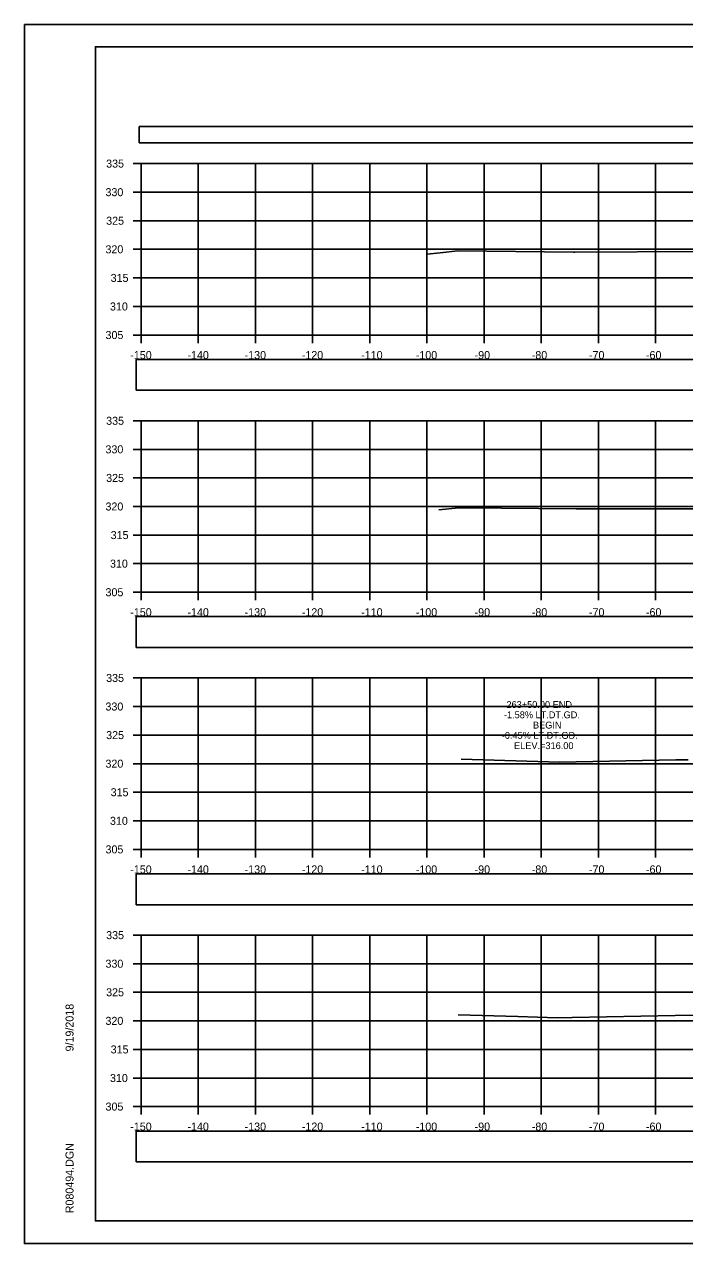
# Model space of a CAD drawing. Extents: x 1376273 to 1384221, y 378927 to 384592.
# Drawn here: x 1380387.4 to 1380502.9, y 382671.9 to 382885.2 of the extents above; entities that cross this region are included whole.
import ezdxf

# ---------------------------------------------------------------- set-up
doc = ezdxf.new("R2010")
doc.units = 0
for name, color, linetype in [('R_Axis', 7, 'Continuous'), ('R_Axis Annot', 7, 'Continuous'), ('R_Border', 7, 'Continuous'), ('R_Exist Surface', 7, 'Continuous'), ('R_Grid', 7, 'Continuous'), ('R_No Plot', 7, 'Continuous'), ('R_Xsect Elev', 7, 'Continuous')]:
    doc.layers.add(name, color=color, linetype=linetype)

msp = doc.modelspace()

# ---------------------------------------------------------------- linework, layer by layer
at = {"layer": 'R_Axis'}
for p, q in [((1380406.44, 382860.87), (1380407.84, 382860.87)), ((1380407.84, 382830.87), (1380407.84, 382860.87)), ((1380406.44, 382855.87), (1380407.84, 382855.87)), ((1380406.44, 382850.87), (1380407.84, 382850.87)), ((1380406.44, 382845.87), (1380407.84, 382845.87)), ((1380406.44, 382840.87), (1380407.84, 382840.87)), ((1380406.44, 382835.87), (1380407.84, 382835.87)), ((1380406.44, 382830.87), (1380407.84, 382830.87)), ((1380407.84, 382830.87), (1380707.84, 382830.87)), ((1380407.84, 382829.47), (1380407.84, 382830.87)), ((1380417.84, 382829.47), (1380417.84, 382830.87)), ((1380427.84, 382829.47), (1380427.84, 382830.87)), ((1380437.84, 382829.47), (1380437.84, 382830.87)), ((1380447.84, 382829.47), (1380447.84, 382830.87)), ((1380457.84, 382829.47), (1380457.84, 382830.87)), ((1380467.84, 382829.47), (1380467.84, 382830.87)), ((1380477.84, 382829.47), (1380477.84, 382830.87)), ((1380487.84, 382829.47), (1380487.84, 382830.87)), ((1380497.84, 382829.47), (1380497.84, 382830.87)), ((1380406.44, 382815.87), (1380407.84, 382815.87)), ((1380407.84, 382785.87), (1380407.84, 382815.87)), ((1380406.44, 382810.87), (1380407.84, 382810.87)), ((1380406.44, 382805.87), (1380407.84, 382805.87)), ((1380406.44, 382800.87), (1380407.84, 382800.87)), ((1380406.44, 382795.87), (1380407.84, 382795.87)), ((1380406.44, 382790.87), (1380407.84, 382790.87)), ((1380406.44, 382785.87), (1380407.84, 382785.87)), ((1380407.84, 382785.87), (1380707.84, 382785.87)), ((1380407.84, 382784.47), (1380407.84, 382785.87)), ((1380417.84, 382784.47), (1380417.84, 382785.87)), ((1380427.84, 382784.47), (1380427.84, 382785.87)), ((1380437.84, 382784.47), (1380437.84, 382785.87)), ((1380447.84, 382784.47), (1380447.84, 382785.87)), ((1380457.84, 382784.47), (1380457.84, 382785.87)), ((1380467.84, 382784.47), (1380467.84, 382785.87)), ((1380477.84, 382784.47), (1380477.84, 382785.87)), ((1380487.84, 382784.47), (1380487.84, 382785.87)), ((1380497.84, 382784.47), (1380497.84, 382785.87)), ((1380406.44, 382770.87), (1380407.84, 382770.87)), ((1380407.84, 382740.87), (1380407.84, 382770.87)), ((1380406.44, 382765.87), (1380407.84, 382765.87)), ((1380406.44, 382760.87), (1380407.84, 382760.87)), ((1380406.44, 382755.87), (1380407.84, 382755.87)), ((1380406.44, 382750.87), (1380407.84, 382750.87)), ((1380406.44, 382745.87), (1380407.84, 382745.87)), ((1380406.44, 382740.87), (1380407.84, 382740.87)), ((1380407.84, 382740.87), (1380707.84, 382740.87)), ((1380407.84, 382739.47), (1380407.84, 382740.87)), ((1380417.84, 382739.47), (1380417.84, 382740.87)), ((1380427.84, 382739.47), (1380427.84, 382740.87)), ((1380437.84, 382739.47), (1380437.84, 382740.87)), ((1380447.84, 382739.47), (1380447.84, 382740.87)), ((1380457.84, 382739.47), (1380457.84, 382740.87)), ((1380467.84, 382739.47), (1380467.84, 382740.87)), ((1380477.84, 382739.47), (1380477.84, 382740.87)), ((1380487.84, 382739.47), (1380487.84, 382740.87)), ((1380497.84, 382739.47), (1380497.84, 382740.87)), ((1380406.44, 382725.87), (1380407.84, 382725.87)), ((1380407.84, 382695.87), (1380407.84, 382725.87)), ((1380406.44, 382720.87), (1380407.84, 382720.87)), ((1380406.44, 382715.87), (1380407.84, 382715.87)), ((1380406.44, 382710.87), (1380407.84, 382710.87)), ((1380406.44, 382705.87), (1380407.84, 382705.87)), ((1380406.44, 382700.87), (1380407.84, 382700.87)), ((1380406.44, 382695.87), (1380407.84, 382695.87)), ((1380407.84, 382695.87), (1380707.84, 382695.87)), ((1380407.84, 382694.47), (1380407.84, 382695.87)), ((1380417.84, 382694.47), (1380417.84, 382695.87)), ((1380427.84, 382694.47), (1380427.84, 382695.87)), ((1380437.84, 382694.47), (1380437.84, 382695.87)), ((1380447.84, 382694.47), (1380447.84, 382695.87)), ((1380457.84, 382694.47), (1380457.84, 382695.87)), ((1380467.84, 382694.47), (1380467.84, 382695.87)), ((1380477.84, 382694.47), (1380477.84, 382695.87)), ((1380487.84, 382694.47), (1380487.84, 382695.87)), ((1380497.84, 382694.47), (1380497.84, 382695.87))]:
    msp.add_line(p, q, dxfattribs=at)
at = {"layer": 'R_Axis Annot'}
for points in [[(1380407.51, 382864.52), (1380709.31, 382864.52), (1380709.31, 382867.34), (1380407.51, 382867.34)], [(1380406.99, 382821.2), (1380708.68, 382821.2), (1380708.68, 382826.61), (1380406.99, 382826.61)], [(1380406.99, 382776.2), (1380708.68, 382776.2), (1380708.68, 382781.61), (1380406.99, 382781.61)], [(1380406.99, 382731.18), (1380708.68, 382731.18), (1380708.68, 382736.59), (1380406.99, 382736.59)], [(1380406.99, 382686.18), (1380708.68, 382686.18), (1380708.68, 382691.59), (1380406.99, 382691.59)]]:
    msp.add_lwpolyline(points, close=True, dxfattribs=at)
at = {"layer": 'R_Border'}
for p, q in [((1380399.84, 382881.33), (1380716.02, 382881.33)), ((1380399.84, 382675.87), (1380399.84, 382881.33)), ((1380399.84, 382675.87), (1380399.84, 382675.87)), ((1380716.02, 382675.87), (1380399.84, 382675.87))]:
    msp.add_line(p, q, dxfattribs=at)
at = {"layer": 'R_Exist Surface'}
for points in [[(1380457.86, 382845.04), (1380460.16, 382845.28), (1380463.23, 382845.59), (1380483.49, 382845.4), (1380483.61, 382845.4), (1380483.69, 382845.4), (1380505.58, 382845.46)], [(1380459.91, 382800.31), (1380463.38, 382800.66), (1380464.37, 382800.65), (1380483.95, 382800.46), (1380502.43, 382800.47), (1380505.79, 382800.48)], [(1380463.83, 382756.65), (1380477.25, 382756.26), (1380481.01, 382756.14), (1380501.39, 382756.54), (1380502.45, 382756.56), (1380503.51, 382756.57)], [(1380463.32, 382711.93), (1380473.75, 382711.62), (1380480.62, 382711.42), (1380483.26, 382711.47), (1380501.26, 382711.78), (1380510.1, 382711.86)]]:
    msp.add_lwpolyline(points, dxfattribs=at)
at = {"layer": 'R_Grid'}
for p, q in [((1380407.84, 382860.87), (1380707.84, 382860.87)), ((1380407.84, 382830.87), (1380407.84, 382860.87)), ((1380417.84, 382830.87), (1380417.84, 382860.87)), ((1380427.84, 382830.87), (1380427.84, 382860.87)), ((1380437.84, 382830.87), (1380437.84, 382860.87)), ((1380447.84, 382830.87), (1380447.84, 382860.87)), ((1380457.84, 382830.87), (1380457.84, 382860.87)), ((1380467.84, 382830.87), (1380467.84, 382860.87)), ((1380477.84, 382830.87), (1380477.84, 382860.87)), ((1380487.84, 382830.87), (1380487.84, 382860.87)), ((1380497.84, 382830.87), (1380497.84, 382860.87)), ((1380407.84, 382855.87), (1380707.84, 382855.87)), ((1380407.84, 382850.87), (1380707.84, 382850.87)), ((1380407.84, 382845.87), (1380707.84, 382845.87)), ((1380407.84, 382840.87), (1380707.84, 382840.87)), ((1380407.84, 382835.87), (1380707.84, 382835.87)), ((1380407.84, 382830.87), (1380707.84, 382830.87)), ((1380407.84, 382815.87), (1380707.84, 382815.87)), ((1380407.84, 382785.87), (1380407.84, 382815.87)), ((1380417.84, 382785.87), (1380417.84, 382815.87)), ((1380427.84, 382785.87), (1380427.84, 382815.87)), ((1380437.84, 382785.87), (1380437.84, 382815.87)), ((1380447.84, 382785.87), (1380447.84, 382815.87)), ((1380457.84, 382785.87), (1380457.84, 382815.87)), ((1380467.84, 382785.87), (1380467.84, 382815.87)), ((1380477.84, 382785.87), (1380477.84, 382815.87)), ((1380487.84, 382785.87), (1380487.84, 382815.87)), ((1380497.84, 382785.87), (1380497.84, 382815.87)), ((1380407.84, 382810.87), (1380707.84, 382810.87)), ((1380407.84, 382805.87), (1380707.84, 382805.87)), ((1380407.84, 382800.87), (1380707.84, 382800.87)), ((1380407.84, 382795.87), (1380707.84, 382795.87)), ((1380407.84, 382790.87), (1380707.84, 382790.87)), ((1380407.84, 382785.87), (1380707.84, 382785.87)), ((1380407.84, 382770.87), (1380707.84, 382770.87)), ((1380407.84, 382740.87), (1380407.84, 382770.87)), ((1380417.84, 382740.87), (1380417.84, 382770.87)), ((1380427.84, 382740.87), (1380427.84, 382770.87)), ((1380437.84, 382740.87), (1380437.84, 382770.87)), ((1380447.84, 382740.87), (1380447.84, 382770.87)), ((1380457.84, 382740.87), (1380457.84, 382770.87)), ((1380467.84, 382740.87), (1380467.84, 382770.87)), ((1380477.84, 382740.87), (1380477.84, 382770.87)), ((1380487.84, 382740.87), (1380487.84, 382770.87)), ((1380497.84, 382740.87), (1380497.84, 382770.87)), ((1380407.84, 382765.87), (1380707.84, 382765.87)), ((1380407.84, 382760.87), (1380707.84, 382760.87)), ((1380407.84, 382755.87), (1380707.84, 382755.87)), ((1380407.84, 382750.87), (1380707.84, 382750.87)), ((1380407.84, 382745.87), (1380707.84, 382745.87)), ((1380407.84, 382740.87), (1380707.84, 382740.87)), ((1380407.84, 382725.87), (1380707.84, 382725.87)), ((1380407.84, 382695.87), (1380407.84, 382725.87)), ((1380417.84, 382695.87), (1380417.84, 382725.87)), ((1380427.84, 382695.87), (1380427.84, 382725.87)), ((1380437.84, 382695.87), (1380437.84, 382725.87)), ((1380447.84, 382695.87), (1380447.84, 382725.87)), ((1380457.84, 382695.87), (1380457.84, 382725.87)), ((1380467.84, 382695.87), (1380467.84, 382725.87)), ((1380477.84, 382695.87), (1380477.84, 382725.87)), ((1380487.84, 382695.87), (1380487.84, 382725.87)), ((1380497.84, 382695.87), (1380497.84, 382725.87)), ((1380407.84, 382720.87), (1380707.84, 382720.87)), ((1380407.84, 382715.87), (1380707.84, 382715.87)), ((1380407.84, 382710.87), (1380707.84, 382710.87)), ((1380407.84, 382705.87), (1380707.84, 382705.87)), ((1380407.84, 382700.87), (1380707.84, 382700.87)), ((1380407.84, 382695.87), (1380707.84, 382695.87))]:
    msp.add_line(p, q, dxfattribs=at)
at = {"layer": 'R_No Plot'}
for p, q in [((1380387.44, 382885.23), (1380720.77, 382885.23)), ((1380387.44, 382671.9), (1380720.77, 382671.9))]:
    msp.add_line(p, q, dxfattribs=at)
for points in [[(1380387.43, 382885.23), (1380720.77, 382885.23), (1380720.77, 382671.89), (1380387.43, 382671.89)], [(1380633.76, 382881.33), (1380633.76, 382871.45), (1380669.49, 382871.45), (1380669.49, 382868.53), (1380692.69, 382868.53), (1380692.69, 382844.2), (1380716.02, 382844.2), (1380716.02, 382675.87), (1380399.84, 382675.87), (1380399.84, 382881.33)]]:
    msp.add_lwpolyline(points, close=True, dxfattribs=at)

# ---------------------------------------------------------------- texts
at = {"layer": 'R_Axis Annot'}
for s, p in [('335', (1380401.73, 382860.17)), ('330', (1380401.61, 382855.17)), ('325', (1380401.73, 382850.17)), ('320', (1380401.61, 382845.17)), ('315', (1380402.52, 382840.17)), ('310', (1380402.4, 382835.17)), ('305', (1380401.62, 382830.17)), ('-150', (1380405.95, 382826.67)), ('-140', (1380415.95, 382826.67)), ('-130', (1380425.95, 382826.67)), ('-120', (1380435.95, 382826.67)), ('-110', (1380446.34, 382826.67)), ('-100', (1380455.89, 382826.67)), ('-90', (1380466.18, 382826.67)), ('-80', (1380476.18, 382826.67)), ('-70', (1380486.18, 382826.67)), ('-60', (1380496.15, 382826.67)), ('335', (1380401.73, 382815.17)), ('330', (1380401.61, 382810.17)), ('325', (1380401.73, 382805.17)), ('320', (1380401.61, 382800.17)), ('315', (1380402.52, 382795.17)), ('310', (1380402.4, 382790.17)), ('305', (1380401.62, 382785.17)), ('-150', (1380405.95, 382781.67)), ('-140', (1380415.95, 382781.67)), ('-130', (1380425.95, 382781.67)), ('-120', (1380435.95, 382781.67)), ('-110', (1380446.34, 382781.67)), ('-100', (1380455.89, 382781.67)), ('-90', (1380466.18, 382781.67)), ('-80', (1380476.18, 382781.67)), ('-70', (1380486.18, 382781.67)), ('-60', (1380496.15, 382781.67)), ('335', (1380401.73, 382770.17)), ('330', (1380401.61, 382765.17)), ('325', (1380401.73, 382760.17)), ('320', (1380401.61, 382755.17)), ('315', (1380402.52, 382750.17)), ('310', (1380402.4, 382745.17)), ('305', (1380401.62, 382740.17)), ('-150', (1380405.95, 382736.67)), ('-140', (1380415.95, 382736.67)), ('-130', (1380425.95, 382736.67)), ('-120', (1380435.95, 382736.67)), ('-110', (1380446.34, 382736.67)), ('-100', (1380455.89, 382736.67)), ('-90', (1380466.18, 382736.67)), ('-80', (1380476.18, 382736.67)), ('-70', (1380486.18, 382736.67)), ('-60', (1380496.15, 382736.67)), ('335', (1380401.73, 382725.17)), ('330', (1380401.61, 382720.17)), ('325', (1380401.73, 382715.17)), ('320', (1380401.61, 382710.17)), ('315', (1380402.52, 382705.17)), ('310', (1380402.4, 382700.17)), ('305', (1380401.62, 382695.17)), ('-150', (1380405.95, 382691.67)), ('-140', (1380415.95, 382691.67)), ('-130', (1380425.95, 382691.67)), ('-120', (1380435.95, 382691.67)), ('-110', (1380446.34, 382691.67)), ('-100', (1380455.89, 382691.67)), ('-90', (1380466.18, 382691.67)), ('-80', (1380476.18, 382691.67)), ('-70', (1380486.18, 382691.67)), ('-60', (1380496.15, 382691.67))]:
    msp.add_text(s, height=1.4, dxfattribs=at).set_placement(p)
at = {"layer": 'R_Border'}
for s, p in [('9/19/2018', (1380396.03, 382705.52)), ('R080494.DGN', (1380396.03, 382677.2))]:
    msp.add_text(s, height=1.4, rotation=90, dxfattribs=at).set_placement(p)
at = {"layer": 'R_Xsect Elev'}
for s, p in [('263+50.00 END', (1380471.75, 382765.62)), ('-1.58% LT.DT.GD.', (1380471.31, 382763.82)), ('BEGIN', (1380476.39, 382762.02)), ('-0.45% LT.DT.GD.', (1380470.93, 382760.22)), ('ELEV.=316.00', (1380473.08, 382758.42))]:
    msp.add_text(s, height=1.2, rotation=360, dxfattribs=at).set_placement(p)

doc.saveas('drawing.dxf')
